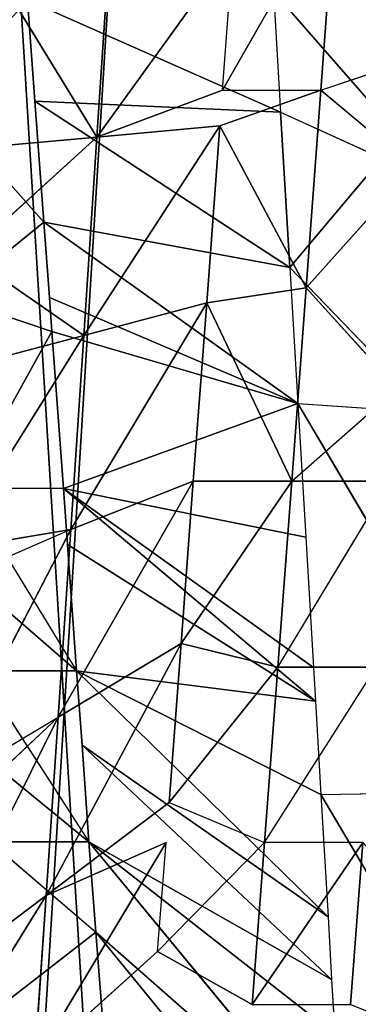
# Model space of a CAD drawing. Extents: x 143 to 263, y -61 to 82.
# Tile 262 of 656: x 156.503 to 156.804, y 71.37 to 72.245. Entities that reach past the tile are written whole.
import ezdxf

# ---------------------------------------------------------------- set-up
doc = ezdxf.new("R2010")
doc.units = 0
doc.header["$LTSCALE"] = 25.4
doc.layers.get('0').update_dxf_attribs({"color": 13, "linetype": 'CONTINUOUS'})

# ---------------------------------------------------------------- blocks, each defined once
blk = doc.blocks.new('ICE-BALL-8126_STL')
at = {"color": 41}
for p, q in [((10.67581, -47.09311, 96.76206), (10.84031, -46.99602, 96.69257)), ((10.05006, -47.09305, 93.36259), (10.01994, -47.00331, 93.36192)), ((10.67581, -47.09311, 96.76206), (10.67453, -47.00569, 96.76253)), ((10.05006, -47.09305, 93.36259), (10.11908, -47.01068, 93.36632)), ((10.22569, -47.10614, 93.37809), (10.11908, -47.01068, 93.36632)), ((10.32844, -47.11356, 96.85505), (10.49324, -47.01633, 96.8195)), ((10.20758, -47.12072, 96.87183), (10.30436, -47.02748, 96.85902)), ((10.22569, -47.10614, 93.37809), (10.31514, -47.02533, 93.39373)), ((10.39762, -47.11903, 93.41295), (10.31514, -47.02533, 93.39373)), ((10.32844, -47.11356, 96.85505), (10.33441, -47.0257, 96.85403)), ((10.56279, -47.13149, 93.46606), (10.39762, -47.03153, 93.41295)), ((10.39762, -47.11903, 93.41295), (10.39762, -47.03153, 93.41295)), ((10.06969, -47.12893, 96.88167), (10.11044, -47.039, 96.87978)), ((10.20758, -47.12072, 96.87183), (10.11044, -47.039, 96.87978)), ((10.20758, -47.12072, 96.87183), (10.11044, -47.039, 96.87978)), ((9.96227, -47.13534, 96.88255), (10.06971, -47.04143, 96.88167)), ((10.71846, -47.14332, 93.5357), (10.56279, -47.04399, 93.46606)), ((10.56279, -47.13149, 93.46606), (10.56279, -47.04399, 93.46606)), ((10.86245, -47.06684, 93.61968), (10.71846, -47.05582, 93.5357)), ((10.86245, -47.06684, 93.61968), (10.71846, -47.05582, 93.5357)), ((10.71846, -47.05582, 93.5357), (10.71846, -47.14332, 93.5357)), ((10.99064, -47.07456, 96.61253), (10.71805, -47.29931, 96.33034)), ((10.99064, -47.07456, 96.61253), (10.71805, -47.29931, 96.33034)), ((11.0721, -47.06935, 96.56174), (10.79816, -47.29331, 96.28618)), ((11.0721, -47.06935, 96.56174), (10.79816, -47.29331, 96.28618)), ((10.99064, -47.07456, 96.61253), (10.79816, -47.29331, 96.28618)), ((10.99064, -47.07456, 96.61253), (10.79816, -47.29331, 96.28618)), ((10.05006, -47.09305, 93.36259), (9.87403, -47.08002, 93.36685)), ((10.05006, -47.09305, 93.36259), (9.87403, -47.08002, 93.36685)), ((10.05006, -47.18055, 93.36259), (9.87403, -47.08002, 93.36685)), ((10.84032, -47.08352, 96.69256), (10.63214, -47.30551, 96.37124)), ((10.84032, -47.08352, 96.69256), (10.63214, -47.30551, 96.37124)), ((10.88905, -47.08068, 96.66845), (10.71805, -47.29931, 96.33034)), ((10.88905, -47.08068, 96.66845), (10.71805, -47.29931, 96.33034)), ((10.71805, -47.29931, 96.33034), (10.84032, -47.08352, 96.69256)), ((10.71805, -47.29931, 96.33034), (10.84032, -47.08352, 96.69256)), ((10.78459, -47.08676, 96.71811), (10.84032, -47.08352, 96.69256)), ((10.84032, -47.08352, 96.69256), (10.88905, -47.08068, 96.66845)), ((10.22569, -47.10614, 93.37809), (10.05006, -47.09305, 93.36259)), ((10.22569, -47.10614, 93.37809), (10.05006, -47.09305, 93.36259)), ((10.08185, -47.18291, 93.36393), (10.05006, -47.09305, 93.36259)), ((10.05006, -47.18055, 93.36259), (10.05006, -47.09305, 93.36259)), ((10.78459, -47.08676, 96.71811), (10.56609, -47.3103, 96.3985)), ((10.78459, -47.08676, 96.71811), (10.56609, -47.3103, 96.3985)), ((10.67581, -47.09311, 96.76206), (10.56609, -47.3103, 96.3985)), ((10.67581, -47.09311, 96.76206), (10.56609, -47.3103, 96.3985)), ((10.59289, -47.09797, 96.7906), (10.67581, -47.09311, 96.76206)), ((10.78459, -47.08676, 96.71811), (10.63214, -47.30551, 96.37124)), ((10.78459, -47.08676, 96.71811), (10.63214, -47.30551, 96.37124)), ((10.67581, -47.09311, 96.76206), (10.78459, -47.08676, 96.71811)), ((10.56317, -47.09972, 96.79982), (10.40404, -47.3221, 96.45119)), ((10.56317, -47.09972, 96.79982), (10.40404, -47.3221, 96.45119)), ((10.44719, -47.10654, 96.83094), (10.56317, -47.09972, 96.79982)), ((10.59289, -47.09797, 96.7906), (10.45375, -47.31847, 96.43708)), ((10.59289, -47.09797, 96.7906), (10.45375, -47.31847, 96.43708)), ((10.56317, -47.09972, 96.79982), (10.59289, -47.09797, 96.7906)), ((10.56609, -47.3103, 96.3985), (10.59289, -47.09797, 96.7906)), ((10.56609, -47.3103, 96.3985), (10.59289, -47.09797, 96.7906)), ((10.08185, -47.18291, 93.36393), (10.22569, -47.10614, 93.37809)), ((10.08185, -47.18291, 93.36393), (10.22569, -47.10614, 93.37809)), ((10.22569, -47.10614, 93.37809), (10.39762, -47.11903, 93.41295)), ((10.2391, -47.19464, 93.3801), (10.22569, -47.10614, 93.37809)), ((10.22569, -47.10614, 93.37809), (10.39762, -47.11903, 93.41295)), ((10.2391, -47.19464, 93.3801), (10.22569, -47.10614, 93.37809)), ((10.32844, -47.11356, 96.85505), (10.44719, -47.10654, 96.83094)), ((10.44719, -47.10654, 96.83094), (10.40404, -47.3221, 96.45119)), ((10.44719, -47.10654, 96.83094), (10.40404, -47.3221, 96.45119)), ((10.16725, -47.33947, 96.49509), (10.32844, -47.11356, 96.85505)), ((10.16725, -47.33947, 96.49509), (10.32844, -47.11356, 96.85505)), ((10.20758, -47.12072, 96.87183), (10.32844, -47.11356, 96.85505)), ((10.23427, -47.33454, 96.48646), (10.32844, -47.11356, 96.85505)), ((10.23427, -47.33454, 96.48646), (10.32844, -47.11356, 96.85505)), ((10.2391, -47.19464, 93.3801), (10.39762, -47.11903, 93.41295)), ((10.2391, -47.19464, 93.3801), (10.39762, -47.11903, 93.41295)), ((10.26463, -47.33231, 96.48158), (10.32844, -47.11356, 96.85505)), ((10.26463, -47.33231, 96.48158), (10.32844, -47.11356, 96.85505)), ((10.40404, -47.3221, 96.45119), (10.32844, -47.11356, 96.85505)), ((10.40404, -47.3221, 96.45119), (10.32844, -47.11356, 96.85505)), ((10.56279, -47.13149, 93.46606), (10.39762, -47.11903, 93.41295)), ((10.39762, -47.20653, 93.41295), (10.39762, -47.11903, 93.41295)), ((10.39762, -47.11903, 93.41295), (10.54187, -47.21741, 93.4582)), ((10.39762, -47.11903, 93.41295), (10.54187, -47.21741, 93.4582)), ((10.56279, -47.13149, 93.46606), (10.39762, -47.11903, 93.41295)), ((10.39762, -47.20653, 93.41295), (10.39762, -47.11903, 93.41295)), ((10.05966, -47.34742, 96.50289), (10.20758, -47.12072, 96.87183)), ((10.05966, -47.34742, 96.50289), (10.20758, -47.12072, 96.87183)), ((10.06969, -47.12893, 96.88167), (10.20758, -47.12072, 96.87183)), ((10.06969, -47.12893, 96.88167), (10.20758, -47.12072, 96.87183)), ((10.16725, -47.33947, 96.49509), (10.20758, -47.12072, 96.87183)), ((10.16725, -47.33947, 96.49509), (10.20758, -47.12072, 96.87183)), ((9.96227, -47.13534, 96.88255), (10.06969, -47.12893, 96.88167)), ((9.9696, -47.35409, 96.50373), (10.06969, -47.12893, 96.88167)), ((9.9696, -47.35409, 96.50373), (10.06969, -47.12893, 96.88167)), ((10.05966, -47.34742, 96.50289), (10.06969, -47.12893, 96.88167)), ((10.05966, -47.34742, 96.50289), (10.06969, -47.12893, 96.88167)), ((10.56279, -47.13149, 93.46606), (10.54187, -47.21741, 93.4582)), ((10.56279, -47.13149, 93.46606), (10.54187, -47.21741, 93.4582)), ((10.56279, -47.13149, 93.46606), (10.71846, -47.14332, 93.5357)), ((10.68319, -47.22813, 93.51811), (10.56279, -47.13149, 93.46606)), ((10.56279, -47.13149, 93.46606), (10.71846, -47.14332, 93.5357)), ((10.68319, -47.22813, 93.51811), (10.56279, -47.13149, 93.46606)), ((10.68319, -47.22813, 93.51811), (10.71846, -47.14332, 93.5357)), ((10.86245, -47.15434, 93.61968), (10.71846, -47.14332, 93.5357)), ((10.71846, -47.14332, 93.5357), (10.81547, -47.23824, 93.59)), ((10.86245, -47.15434, 93.61968), (10.71846, -47.14332, 93.5357)), ((10.86245, -47.15434, 93.61968), (10.81547, -47.23824, 93.59)), ((9.92379, -47.17119, 93.36365), (10.09172, -47.29229, 93.17474)), ((9.92379, -47.17119, 93.36365), (10.09172, -47.29229, 93.17474)), ((10.05006, -47.18055, 93.36259), (9.92379, -47.17119, 93.36365)), ((10.05006, -47.18055, 93.36259), (10.09172, -47.29229, 93.17474)), ((10.2391, -47.19464, 93.3801), (10.08185, -47.18291, 93.36393)), ((10.2391, -47.19464, 93.3801), (10.08185, -47.18291, 93.36393)), ((10.26793, -47.30401, 93.19286), (10.08185, -47.18291, 93.36393)), ((10.26793, -47.30401, 93.19286), (10.08185, -47.18291, 93.36393)), ((10.09172, -47.29229, 93.17474), (10.08185, -47.18291, 93.36393)), ((10.39762, -47.20653, 93.41295), (10.2391, -47.19464, 93.3801)), ((10.2391, -47.19464, 93.3801), (10.26793, -47.30401, 93.19286)), ((10.2391, -47.19464, 93.3801), (10.26793, -47.30401, 93.19286)), ((10.2391, -47.19464, 93.3801), (10.44059, -47.31557, 93.22838)), ((10.2391, -47.19464, 93.3801), (10.44059, -47.31557, 93.22838)), ((10.39762, -47.20653, 93.41295), (10.2391, -47.19464, 93.3801)), ((10.54187, -47.21741, 93.4582), (10.39762, -47.20653, 93.41295)), ((10.39762, -47.20653, 93.41295), (10.44059, -47.31557, 93.22838)), ((10.39762, -47.20653, 93.41295), (10.44059, -47.31557, 93.22838)), ((10.39762, -47.20653, 93.41295), (10.60721, -47.32678, 93.28038)), ((10.39762, -47.20653, 93.41295), (10.60721, -47.32678, 93.28038)), ((10.54187, -47.21741, 93.4582), (10.39762, -47.20653, 93.41295)), ((10.68319, -47.22813, 93.51811), (10.54187, -47.21741, 93.4582)), ((10.68319, -47.22813, 93.51811), (10.54187, -47.21741, 93.4582)), ((10.76557, -47.33751, 93.34752), (10.54187, -47.21741, 93.4582)), ((10.76557, -47.33751, 93.34752), (10.54187, -47.21741, 93.4582)), ((10.60721, -47.32678, 93.28038), (10.54187, -47.21741, 93.4582)), ((10.60721, -47.32678, 93.28038), (10.54187, -47.21741, 93.4582)), ((10.68319, -47.22813, 93.51811), (10.76557, -47.33751, 93.34752)), ((10.81547, -47.23824, 93.59), (10.71846, -47.23082, 93.5357)), ((10.9138, -47.34761, 93.42808), (10.71846, -47.23082, 93.5357)), ((10.9138, -47.34761, 93.42808), (10.71846, -47.23082, 93.5357)), ((10.76557, -47.33751, 93.34752), (10.71846, -47.23082, 93.5357)), ((10.81547, -47.23824, 93.59), (10.9138, -47.34761, 93.42808)), ((10.09172, -47.29229, 93.17474), (9.91461, -47.28057, 93.17442)), ((10.09172, -47.29229, 93.17474), (9.91461, -47.28057, 93.17442)), ((10.09172, -47.29229, 93.17474), (9.93029, -47.39143, 92.98415)), ((10.09172, -47.29229, 93.17474), (9.93029, -47.39143, 92.98415)), ((10.09172, -47.29229, 93.17474), (10.26793, -47.30401, 93.19286)), ((10.19629, -47.40734, 92.99281), (10.09172, -47.29229, 93.17474)), ((10.09172, -47.29229, 93.17474), (10.26793, -47.30401, 93.19286)), ((10.09172, -47.29229, 93.17474), (10.10159, -47.40166, 92.98556)), ((10.09172, -47.29229, 93.17474), (10.10159, -47.40166, 92.98556)), ((10.19629, -47.40734, 92.99281), (10.09172, -47.29229, 93.17474)), ((10.71805, -47.29931, 96.33034), (10.79816, -47.29331, 96.28618)), ((10.71805, -47.38681, 96.33034), (10.79816, -47.29331, 96.28618)), ((10.79816, -47.29331, 96.28618), (10.87827, -47.28691, 96.23561)), ((10.86235, -47.37572, 96.24621), (10.79816, -47.29331, 96.28618)), ((10.56609, -47.3978, 96.3985), (10.71805, -47.29931, 96.33034)), ((10.63214, -47.30551, 96.37124), (10.71805, -47.29931, 96.33034)), ((10.71805, -47.38681, 96.33034), (10.71805, -47.29931, 96.33034)), ((10.19629, -47.40734, 92.99281), (10.26793, -47.30401, 93.19286)), ((10.19629, -47.40734, 92.99281), (10.26793, -47.30401, 93.19286)), ((10.44059, -47.31557, 93.22838), (10.26793, -47.30401, 93.19286)), ((10.29676, -47.41339, 93.00562), (10.26793, -47.30401, 93.19286)), ((10.26793, -47.30401, 93.19286), (10.45866, -47.42316, 93.03762)), ((10.26793, -47.30401, 93.19286), (10.45866, -47.42316, 93.03762)), ((10.44059, -47.31557, 93.22838), (10.26793, -47.30401, 93.19286)), ((10.29676, -47.41339, 93.00562), (10.26793, -47.30401, 93.19286)), ((10.40404, -47.4096, 96.45119), (10.56609, -47.3103, 96.3985)), ((10.45375, -47.31847, 96.43708), (10.56609, -47.3103, 96.3985)), ((10.56609, -47.3103, 96.3985), (10.63214, -47.30551, 96.37124)), ((10.56609, -47.3978, 96.3985), (10.56609, -47.3103, 96.3985)), ((10.40404, -47.3221, 96.45119), (10.45375, -47.31847, 96.43708)), ((10.60721, -47.32678, 93.28038), (10.44059, -47.31557, 93.22838)), ((10.60721, -47.32678, 93.28038), (10.44059, -47.31557, 93.22838)), ((10.67255, -47.43616, 93.10256), (10.44059, -47.31557, 93.22838)), ((10.44059, -47.31557, 93.22838), (10.45866, -47.42316, 93.03762)), ((10.44059, -47.31557, 93.22838), (10.488, -47.42494, 93.04496)), ((10.67255, -47.43616, 93.10256), (10.44059, -47.31557, 93.22838)), ((10.26463, -47.33231, 96.48158), (10.40404, -47.3221, 96.45119)), ((10.26463, -47.33231, 96.48158), (10.40404, -47.3221, 96.45119)), ((10.40404, -47.3221, 96.45119), (10.40404, -47.4096, 96.45119)), ((10.76557, -47.33751, 93.34752), (10.60721, -47.32678, 93.28038)), ((10.76557, -47.33751, 93.34752), (10.60721, -47.32678, 93.28038)), ((10.71246, -47.43859, 93.11772), (10.60721, -47.32678, 93.28038)), ((10.67255, -47.43616, 93.10256), (10.60721, -47.32678, 93.28038)), ((10.16725, -47.33947, 96.49509), (10.23427, -47.33454, 96.48646)), ((10.23427, -47.33454, 96.48646), (10.26463, -47.33231, 96.48158)), ((10.26463, -47.33231, 96.48158), (10.23427, -47.42204, 96.48646)), ((10.40404, -47.4096, 96.45119), (10.26463, -47.33231, 96.48158)), ((10.40404, -47.4096, 96.45119), (10.26463, -47.33231, 96.48158)), ((10.76557, -47.33751, 93.34752), (10.9138, -47.34761, 93.42808)), ((10.95299, -47.45334, 93.23164), (10.76557, -47.33751, 93.34752)), ((10.76557, -47.33751, 93.34752), (10.9138, -47.34761, 93.42808)), ((10.95299, -47.45334, 93.23164), (10.76557, -47.33751, 93.34752)), ((10.84795, -47.44688, 93.17693), (10.76557, -47.33751, 93.34752)), ((10.84795, -47.44688, 93.17693), (10.76557, -47.33751, 93.34752)), ((10.05966, -47.34742, 96.50289), (10.16725, -47.33947, 96.49509)), ((10.16725, -47.33947, 96.49509), (10.05966, -47.43492, 96.50289)), ((10.23427, -47.42204, 96.48646), (10.16725, -47.33947, 96.49509)), ((9.9696, -47.35409, 96.50373), (10.05966, -47.34742, 96.50289))]:
    blk.add_line(p, q, dxfattribs=at)
mesh = blk.add_polyface(dxfattribs=at)
corners = [(23, -45.5517, 117.2876), (0, -47.61319, 112.57052), (23, -47.61319, 112.57052), (0, -45.5517, 117.2876)]
mesh.append_faces([[corners[k] for k in face] for face in [(0, 1, 2), (1, 0, 3)]], dxfattribs={"vtx0": -1, "color": 41})
mesh = blk.add_polyface(dxfattribs=at)
corners = [(23, -47.61319, 77.2953), (0, -45.5517, 72.57822), (23, -45.5517, 72.57822), (0, -47.61319, 77.2953)]
mesh.append_faces([[corners[k] for k in face] for face in [(0, 1, 2), (1, 0, 3)]], dxfattribs={"vtx0": -1, "color": 41})
mesh = blk.add_polyface(dxfattribs=at)
corners = [(0, -47.97406, 84.91157), (21.2, -46.66827, 80.03829), (0, -46.66827, 80.03829), (21.2, -47.97406, 84.91157)]
mesh.append_faces([[corners[k] for k in face] for face in [(0, 1, 2), (1, 0, 3)]], dxfattribs={"vtx0": -1, "color": 41})
mesh = blk.add_polyface(dxfattribs=at)
corners = [(0, -46.66827, 109.82753), (21.2, -47.97406, 104.95425), (0, -47.97406, 104.95425), (21.2, -46.66827, 109.82753)]
mesh.append_faces([[corners[k] for k in face] for face in [(0, 1, 2), (1, 0, 3)]], dxfattribs={"vtx0": -1, "color": 41})
mesh = blk.add_polyface(dxfattribs=at)
corners = [(10.86245, -47.06684, 93.61968), (10.95212, -46.84079, 93.23116), (10.71846, -47.05582, 93.5357)]
mesh.append_faces([[corners[k] for k in face] for face in [(0, 1, 2)]], dxfattribs={"color": 41})
mesh = blk.add_polyface(dxfattribs=at)
corners = [(11.00846, -46.98594, 96.60189), (10.88905, -47.08068, 96.66845), (10.84031, -46.99602, 96.69257)]
mesh.append_faces([[corners[k] for k in face] for face in [(0, 1, 2)]], dxfattribs={"color": 41})
mesh = blk.add_polyface(dxfattribs=at)
corners = [(10.01994, -47.00331, 93.36192), (9.87403, -46.99252, 93.36685), (9.87403, -47.08002, 93.36685)]
mesh.append_faces([[corners[k] for k in face] for face in [(0, 1, 2)]], dxfattribs={"color": 41})
mesh = blk.add_polyface(dxfattribs=at)
corners = [(10.84031, -46.99602, 96.69257), (10.67581, -47.09311, 96.76206), (10.67453, -47.00569, 96.76253)]
mesh.append_faces([[corners[k] for k in face] for face in [(0, 1, 2)]], dxfattribs={"color": 41})
mesh = blk.add_polyface(dxfattribs=at)
corners = [(10.05006, -47.09305, 93.36259), (10.01994, -47.00331, 93.36192), (9.87403, -47.08002, 93.36685)]
mesh.append_faces([[corners[k] for k in face] for face in [(0, 1, 2)]], dxfattribs={"color": 41})
mesh = blk.add_polyface(dxfattribs=at)
corners = [(10.22569, -47.10614, 93.37809), (10.11908, -47.01068, 93.36632), (10.05006, -47.09305, 93.36259)]
mesh.append_faces([[corners[k] for k in face] for face in [(0, 1, 2)]], dxfattribs={"color": 41})
mesh = blk.add_polyface(dxfattribs=at)
corners = [(10.49324, -47.01633, 96.8195), (10.32844, -47.11356, 96.85505), (10.33441, -47.0257, 96.85403)]
mesh.append_faces([[corners[k] for k in face] for face in [(0, 1, 2)]], dxfattribs={"color": 41})
mesh = blk.add_polyface(dxfattribs=at)
corners = [(10.30436, -47.02748, 96.85902), (10.20758, -47.12072, 96.87183), (10.11044, -47.039, 96.87978)]
mesh.append_faces([[corners[k] for k in face] for face in [(0, 1, 2)]], dxfattribs={"color": 41})
mesh = blk.add_polyface(dxfattribs=at)
corners = [(10.39762, -47.11903, 93.41295), (10.31514, -47.02533, 93.39373), (10.22569, -47.10614, 93.37809)]
mesh.append_faces([[corners[k] for k in face] for face in [(0, 1, 2)]], dxfattribs={"color": 41})
mesh = blk.add_polyface(dxfattribs=at)
corners = [(10.56279, -47.13149, 93.46606), (10.39762, -47.03153, 93.41295), (10.39762, -47.11903, 93.41295)]
mesh.append_faces([[corners[k] for k in face] for face in [(0, 1, 2)]], dxfattribs={"color": 41})
mesh = blk.add_polyface(dxfattribs=at)
corners = [(10.20758, -47.12072, 96.87183), (10.06969, -47.12893, 96.88167), (10.11044, -47.039, 96.87978)]
mesh.append_faces([[corners[k] for k in face] for face in [(0, 1, 2)]], dxfattribs={"color": 41})
mesh = blk.add_polyface(dxfattribs=at)
corners = [(10.06971, -47.04143, 96.88167), (9.96227, -47.13534, 96.88255), (9.91432, -47.05071, 96.88103)]
mesh.append_faces([[corners[k] for k in face] for face in [(0, 1, 2)]], dxfattribs={"color": 41})
mesh = blk.add_polyface(dxfattribs=at)
corners = [(10.71846, -47.14332, 93.5357), (10.56279, -47.04399, 93.46606), (10.56279, -47.13149, 93.46606)]
mesh.append_faces([[corners[k] for k in face] for face in [(0, 1, 2)]], dxfattribs={"color": 41})
mesh = blk.add_polyface(dxfattribs=at)
corners = [(10.86245, -47.15434, 93.61968), (10.71846, -47.05582, 93.5357), (10.71846, -47.14332, 93.5357), (10.86245, -47.06684, 93.61968)]
mesh.append_faces([[corners[k] for k in face] for face in [(0, 1, 2), (1, 0, 3)]], dxfattribs={"vtx0": -1, "color": 41})
mesh = blk.add_polyface(dxfattribs=at)
corners = [(10.99064, -47.07456, 96.61253), (10.79816, -47.29331, 96.28618), (10.71805, -47.29931, 96.33034)]
mesh.append_faces([[corners[k] for k in face] for face in [(0, 1, 2)]], dxfattribs={"color": 41})
mesh = blk.add_polyface(dxfattribs=at)
corners = [(10.88905, -47.08068, 96.66845), (10.99064, -47.07456, 96.61253), (10.71805, -47.29931, 96.33034)]
mesh.append_faces([[corners[k] for k in face] for face in [(0, 1, 2)]], dxfattribs={"color": 41})
mesh = blk.add_polyface(dxfattribs=at)
corners = [(11.0721, -47.06935, 96.56174), (10.87827, -47.28691, 96.23561), (10.79816, -47.29331, 96.28618)]
mesh.append_faces([[corners[k] for k in face] for face in [(0, 1, 2)]], dxfattribs={"color": 41})
mesh = blk.add_polyface(dxfattribs=at)
corners = [(10.99064, -47.07456, 96.61253), (11.0721, -47.06935, 96.56174), (10.79816, -47.29331, 96.28618)]
mesh.append_faces([[corners[k] for k in face] for face in [(0, 1, 2)]], dxfattribs={"color": 41})
mesh = blk.add_polyface(dxfattribs=at)
corners = [(10.05006, -47.09305, 93.36259), (9.87403, -47.08002, 93.36685), (10.05006, -47.18055, 93.36259)]
mesh.append_faces([[corners[k] for k in face] for face in [(0, 1, 2)]], dxfattribs={"color": 41})
mesh = blk.add_polyface(dxfattribs=at)
corners = [(10.84032, -47.08352, 96.69256), (10.71805, -47.29931, 96.33034), (10.63214, -47.30551, 96.37124)]
mesh.append_faces([[corners[k] for k in face] for face in [(0, 1, 2)]], dxfattribs={"color": 41})
mesh = blk.add_polyface(dxfattribs=at)
corners = [(10.78459, -47.08676, 96.71811), (10.84032, -47.08352, 96.69256), (10.63214, -47.30551, 96.37124)]
mesh.append_faces([[corners[k] for k in face] for face in [(0, 1, 2)]], dxfattribs={"color": 41})
mesh = blk.add_polyface(dxfattribs=at)
corners = [(10.84032, -47.08352, 96.69256), (10.88905, -47.08068, 96.66845), (10.71805, -47.29931, 96.33034)]
mesh.append_faces([[corners[k] for k in face] for face in [(0, 1, 2)]], dxfattribs={"color": 41})
mesh = blk.add_polyface(dxfattribs=at)
corners = [(10.22569, -47.10614, 93.37809), (10.05006, -47.09305, 93.36259), (10.08185, -47.18291, 93.36393)]
mesh.append_faces([[corners[k] for k in face] for face in [(0, 1, 2)]], dxfattribs={"color": 41})
mesh = blk.add_polyface(dxfattribs=at)
corners = [(10.78459, -47.08676, 96.71811), (10.63214, -47.30551, 96.37124), (10.56609, -47.3103, 96.3985)]
mesh.append_faces([[corners[k] for k in face] for face in [(0, 1, 2)]], dxfattribs={"color": 41})
mesh = blk.add_polyface(dxfattribs=at)
corners = [(10.67581, -47.09311, 96.76206), (10.78459, -47.08676, 96.71811), (10.56609, -47.3103, 96.3985)]
mesh.append_faces([[corners[k] for k in face] for face in [(0, 1, 2)]], dxfattribs={"color": 41})
mesh = blk.add_polyface(dxfattribs=at)
corners = [(10.59289, -47.09797, 96.7906), (10.67581, -47.09311, 96.76206), (10.56609, -47.3103, 96.3985)]
mesh.append_faces([[corners[k] for k in face] for face in [(0, 1, 2)]], dxfattribs={"color": 41})
mesh = blk.add_polyface(dxfattribs=at)
corners = [(10.40404, -47.3221, 96.45119), (10.59289, -47.09797, 96.7906), (10.45375, -47.31847, 96.43708), (10.56317, -47.09972, 96.79982)]
mesh.append_faces([[corners[k] for k in face] for face in [(0, 1, 2), (1, 0, 3)]], dxfattribs={"vtx0": -1, "color": 41})
mesh = blk.add_polyface(dxfattribs=at)
corners = [(10.44719, -47.10654, 96.83094), (10.56317, -47.09972, 96.79982), (10.40404, -47.3221, 96.45119)]
mesh.append_faces([[corners[k] for k in face] for face in [(0, 1, 2)]], dxfattribs={"color": 41})
mesh = blk.add_polyface(dxfattribs=at)
corners = [(10.59289, -47.09797, 96.7906), (10.56609, -47.3103, 96.3985), (10.45375, -47.31847, 96.43708)]
mesh.append_faces([[corners[k] for k in face] for face in [(0, 1, 2)]], dxfattribs={"color": 41})
mesh = blk.add_polyface(dxfattribs=at)
corners = [(10.2391, -47.19464, 93.3801), (10.22569, -47.10614, 93.37809), (10.08185, -47.18291, 93.36393)]
mesh.append_faces([[corners[k] for k in face] for face in [(0, 1, 2)]], dxfattribs={"color": 41})
mesh = blk.add_polyface(dxfattribs=at)
corners = [(10.39762, -47.11903, 93.41295), (10.22569, -47.10614, 93.37809), (10.2391, -47.19464, 93.3801)]
mesh.append_faces([[corners[k] for k in face] for face in [(0, 1, 2)]], dxfattribs={"color": 41})
mesh = blk.add_polyface(dxfattribs=at)
corners = [(10.32844, -47.11356, 96.85505), (10.44719, -47.10654, 96.83094), (10.40404, -47.3221, 96.45119)]
mesh.append_faces([[corners[k] for k in face] for face in [(0, 1, 2)]], dxfattribs={"color": 41})
mesh = blk.add_polyface(dxfattribs=at)
corners = [(10.20758, -47.12072, 96.87183), (10.32844, -47.11356, 96.85505), (10.16725, -47.33947, 96.49509)]
mesh.append_faces([[corners[k] for k in face] for face in [(0, 1, 2)]], dxfattribs={"color": 41})
mesh = blk.add_polyface(dxfattribs=at)
corners = [(10.32844, -47.11356, 96.85505), (10.23427, -47.33454, 96.48646), (10.16725, -47.33947, 96.49509)]
mesh.append_faces([[corners[k] for k in face] for face in [(0, 1, 2)]], dxfattribs={"color": 41})
mesh = blk.add_polyface(dxfattribs=at)
corners = [(10.32844, -47.11356, 96.85505), (10.26463, -47.33231, 96.48158), (10.23427, -47.33454, 96.48646)]
mesh.append_faces([[corners[k] for k in face] for face in [(0, 1, 2)]], dxfattribs={"color": 41})
mesh = blk.add_polyface(dxfattribs=at)
corners = [(10.39762, -47.11903, 93.41295), (10.2391, -47.19464, 93.3801), (10.39762, -47.20653, 93.41295)]
mesh.append_faces([[corners[k] for k in face] for face in [(0, 1, 2)]], dxfattribs={"color": 41})
mesh = blk.add_polyface(dxfattribs=at)
corners = [(10.32844, -47.11356, 96.85505), (10.40404, -47.3221, 96.45119), (10.26463, -47.33231, 96.48158)]
mesh.append_faces([[corners[k] for k in face] for face in [(0, 1, 2)]], dxfattribs={"color": 41})
mesh = blk.add_polyface(dxfattribs=at)
corners = [(10.54187, -47.21741, 93.4582), (10.39762, -47.11903, 93.41295), (10.39762, -47.20653, 93.41295)]
mesh.append_faces([[corners[k] for k in face] for face in [(0, 1, 2)]], dxfattribs={"color": 41})
mesh = blk.add_polyface(dxfattribs=at)
corners = [(10.56279, -47.13149, 93.46606), (10.39762, -47.11903, 93.41295), (10.54187, -47.21741, 93.4582)]
mesh.append_faces([[corners[k] for k in face] for face in [(0, 1, 2)]], dxfattribs={"color": 41})
mesh = blk.add_polyface(dxfattribs=at)
corners = [(10.06969, -47.12893, 96.88167), (10.20758, -47.12072, 96.87183), (10.05966, -47.34742, 96.50289)]
mesh.append_faces([[corners[k] for k in face] for face in [(0, 1, 2)]], dxfattribs={"color": 41})
mesh = blk.add_polyface(dxfattribs=at)
corners = [(10.20758, -47.12072, 96.87183), (10.16725, -47.33947, 96.49509), (10.05966, -47.34742, 96.50289)]
mesh.append_faces([[corners[k] for k in face] for face in [(0, 1, 2)]], dxfattribs={"color": 41})
mesh = blk.add_polyface(dxfattribs=at)
corners = [(9.96227, -47.13534, 96.88255), (10.06969, -47.12893, 96.88167), (9.9696, -47.35409, 96.50373)]
mesh.append_faces([[corners[k] for k in face] for face in [(0, 1, 2)]], dxfattribs={"color": 41})
mesh = blk.add_polyface(dxfattribs=at)
corners = [(10.06969, -47.12893, 96.88167), (10.05966, -47.34742, 96.50289), (9.9696, -47.35409, 96.50373)]
mesh.append_faces([[corners[k] for k in face] for face in [(0, 1, 2)]], dxfattribs={"color": 41})
mesh = blk.add_polyface(dxfattribs=at)
corners = [(10.68319, -47.22813, 93.51811), (10.56279, -47.13149, 93.46606), (10.54187, -47.21741, 93.4582)]
mesh.append_faces([[corners[k] for k in face] for face in [(0, 1, 2)]], dxfattribs={"color": 41})
mesh = blk.add_polyface(dxfattribs=at)
corners = [(10.71846, -47.14332, 93.5357), (10.56279, -47.13149, 93.46606), (10.68319, -47.22813, 93.51811)]
mesh.append_faces([[corners[k] for k in face] for face in [(0, 1, 2)]], dxfattribs={"color": 41})
mesh = blk.add_polyface(dxfattribs=at)
corners = [(10.86245, -47.15434, 93.61968), (10.71846, -47.14332, 93.5357), (10.81547, -47.23824, 93.59)]
mesh.append_faces([[corners[k] for k in face] for face in [(0, 1, 2)]], dxfattribs={"color": 41})
mesh = blk.add_polyface(dxfattribs=at)
corners = [(9.92379, -47.17119, 93.36365), (9.91461, -47.28057, 93.17442), (10.09172, -47.29229, 93.17474)]
mesh.append_faces([[corners[k] for k in face] for face in [(0, 1, 2)]], dxfattribs={"color": 41})
mesh = blk.add_polyface(dxfattribs=at)
corners = [(9.92379, -47.17119, 93.36365), (10.09172, -47.29229, 93.17474), (10.05006, -47.18055, 93.36259)]
mesh.append_faces([[corners[k] for k in face] for face in [(0, 1, 2)]], dxfattribs={"color": 41})
mesh = blk.add_polyface(dxfattribs=at)
corners = [(10.2391, -47.19464, 93.3801), (10.08185, -47.18291, 93.36393), (10.26793, -47.30401, 93.19286)]
mesh.append_faces([[corners[k] for k in face] for face in [(0, 1, 2)]], dxfattribs={"color": 41})
mesh = blk.add_polyface(dxfattribs=at)
corners = [(10.08185, -47.18291, 93.36393), (10.09172, -47.29229, 93.17474), (10.26793, -47.30401, 93.19286)]
mesh.append_faces([[corners[k] for k in face] for face in [(0, 1, 2)]], dxfattribs={"color": 41})
mesh = blk.add_polyface(dxfattribs=at)
corners = [(10.2391, -47.19464, 93.3801), (10.26793, -47.30401, 93.19286), (10.44059, -47.31557, 93.22838)]
mesh.append_faces([[corners[k] for k in face] for face in [(0, 1, 2)]], dxfattribs={"color": 41})
mesh = blk.add_polyface(dxfattribs=at)
corners = [(10.39762, -47.20653, 93.41295), (10.2391, -47.19464, 93.3801), (10.44059, -47.31557, 93.22838)]
mesh.append_faces([[corners[k] for k in face] for face in [(0, 1, 2)]], dxfattribs={"color": 41})
mesh = blk.add_polyface(dxfattribs=at)
corners = [(10.39762, -47.20653, 93.41295), (10.44059, -47.31557, 93.22838), (10.60721, -47.32678, 93.28038)]
mesh.append_faces([[corners[k] for k in face] for face in [(0, 1, 2)]], dxfattribs={"color": 41})
mesh = blk.add_polyface(dxfattribs=at)
corners = [(10.54187, -47.21741, 93.4582), (10.39762, -47.20653, 93.41295), (10.60721, -47.32678, 93.28038)]
mesh.append_faces([[corners[k] for k in face] for face in [(0, 1, 2)]], dxfattribs={"color": 41})
mesh = blk.add_polyface(dxfattribs=at)
corners = [(10.68319, -47.22813, 93.51811), (10.54187, -47.21741, 93.4582), (10.76557, -47.33751, 93.34752)]
mesh.append_faces([[corners[k] for k in face] for face in [(0, 1, 2)]], dxfattribs={"color": 41})
mesh = blk.add_polyface(dxfattribs=at)
corners = [(10.54187, -47.21741, 93.4582), (10.60721, -47.32678, 93.28038), (10.76557, -47.33751, 93.34752)]
mesh.append_faces([[corners[k] for k in face] for face in [(0, 1, 2)]], dxfattribs={"color": 41})
mesh = blk.add_polyface(dxfattribs=at)
corners = [(10.81547, -47.23824, 93.59), (10.71846, -47.23082, 93.5357), (10.9138, -47.34761, 93.42808)]
mesh.append_faces([[corners[k] for k in face] for face in [(0, 1, 2)]], dxfattribs={"color": 41})
mesh = blk.add_polyface(dxfattribs=at)
corners = [(10.71846, -47.23082, 93.5357), (10.76557, -47.33751, 93.34752), (10.9138, -47.34761, 93.42808)]
mesh.append_faces([[corners[k] for k in face] for face in [(0, 1, 2)]], dxfattribs={"color": 41})
mesh = blk.add_polyface(dxfattribs=at)
corners = [(10.99983, -47.36383, 96.14482), (10.86235, -47.37572, 96.24621), (10.99983, -47.27633, 96.14482)]
mesh.append_faces([[corners[k] for k in face] for face in [(0, 1, 2)]], dxfattribs={"color": 41})
mesh = blk.add_polyface(dxfattribs=at)
corners = [(10.09172, -47.29229, 93.17474), (9.91461, -47.28057, 93.17442), (9.93029, -47.39143, 92.98415)]
mesh.append_faces([[corners[k] for k in face] for face in [(0, 1, 2)]], dxfattribs={"color": 41})
mesh = blk.add_polyface(dxfattribs=at)
corners = [(10.09172, -47.29229, 93.17474), (9.93029, -47.39143, 92.98415), (10.10159, -47.40166, 92.98556)]
mesh.append_faces([[corners[k] for k in face] for face in [(0, 1, 2)]], dxfattribs={"color": 41})
mesh = blk.add_polyface(dxfattribs=at)
corners = [(10.26793, -47.30401, 93.19286), (10.09172, -47.29229, 93.17474), (10.19629, -47.40734, 92.99281)]
mesh.append_faces([[corners[k] for k in face] for face in [(0, 1, 2)]], dxfattribs={"color": 41})
mesh = blk.add_polyface(dxfattribs=at)
corners = [(10.09172, -47.29229, 93.17474), (10.10159, -47.40166, 92.98556), (10.19629, -47.40734, 92.99281)]
mesh.append_faces([[corners[k] for k in face] for face in [(0, 1, 2)]], dxfattribs={"color": 41})
mesh = blk.add_polyface(dxfattribs=at)
corners = [(10.86235, -47.37572, 96.24621), (10.71805, -47.38681, 96.33034), (10.79816, -47.29331, 96.28618)]
mesh.append_faces([[corners[k] for k in face] for face in [(0, 1, 2)]], dxfattribs={"color": 41})
mesh = blk.add_polyface(dxfattribs=at)
corners = [(10.71805, -47.29931, 96.33034), (10.56609, -47.4853, 96.3985), (10.56609, -47.3978, 96.3985), (10.71805, -47.38681, 96.33034)]
mesh.append_faces([[corners[k] for k in face] for face in [(0, 1, 2), (1, 0, 3)]], dxfattribs={"vtx0": -1, "color": 41})
mesh = blk.add_polyface(dxfattribs=at)
corners = [(10.26793, -47.30401, 93.19286), (10.19629, -47.40734, 92.99281), (10.29676, -47.41339, 93.00562)]
mesh.append_faces([[corners[k] for k in face] for face in [(0, 1, 2)]], dxfattribs={"color": 41})
mesh = blk.add_polyface(dxfattribs=at)
corners = [(10.26793, -47.30401, 93.19286), (10.29676, -47.41339, 93.00562), (10.45866, -47.42316, 93.03762)]
mesh.append_faces([[corners[k] for k in face] for face in [(0, 1, 2)]], dxfattribs={"color": 41})
mesh = blk.add_polyface(dxfattribs=at)
corners = [(10.44059, -47.31557, 93.22838), (10.26793, -47.30401, 93.19286), (10.45866, -47.42316, 93.03762)]
mesh.append_faces([[corners[k] for k in face] for face in [(0, 1, 2)]], dxfattribs={"color": 41})
mesh = blk.add_polyface(dxfattribs=at)
corners = [(10.56609, -47.3103, 96.3985), (10.40404, -47.4971, 96.45119), (10.40404, -47.4096, 96.45119), (10.56609, -47.3978, 96.3985)]
mesh.append_faces([[corners[k] for k in face] for face in [(0, 1, 2), (1, 0, 3)]], dxfattribs={"vtx0": -1, "color": 41})
mesh = blk.add_polyface(dxfattribs=at)
corners = [(10.60721, -47.32678, 93.28038), (10.44059, -47.31557, 93.22838), (10.67255, -47.43616, 93.10256)]
mesh.append_faces([[corners[k] for k in face] for face in [(0, 1, 2)]], dxfattribs={"color": 41})
mesh = blk.add_polyface(dxfattribs=at)
corners = [(10.44059, -47.31557, 93.22838), (10.488, -47.42494, 93.04496), (10.67255, -47.43616, 93.10256)]
mesh.append_faces([[corners[k] for k in face] for face in [(0, 1, 2)]], dxfattribs={"color": 41})
mesh = blk.add_polyface(dxfattribs=at)
corners = [(10.40404, -47.4096, 96.45119), (10.26463, -47.33231, 96.48158), (10.40404, -47.3221, 96.45119)]
mesh.append_faces([[corners[k] for k in face] for face in [(0, 1, 2)]], dxfattribs={"color": 41})
mesh = blk.add_polyface(dxfattribs=at)
corners = [(10.84795, -47.44688, 93.17693), (10.60721, -47.32678, 93.28038), (10.71246, -47.43859, 93.11772), (10.76557, -47.33751, 93.34752)]
mesh.append_faces([[corners[k] for k in face] for face in [(0, 1, 2), (1, 0, 3)]], dxfattribs={"vtx0": -1, "color": 41})
mesh = blk.add_polyface(dxfattribs=at)
corners = [(10.40404, -47.4096, 96.45119), (10.23427, -47.42204, 96.48646), (10.26463, -47.33231, 96.48158)]
mesh.append_faces([[corners[k] for k in face] for face in [(0, 1, 2)]], dxfattribs={"color": 41})
mesh = blk.add_polyface(dxfattribs=at)
corners = [(10.9138, -47.34761, 93.42808), (10.76557, -47.33751, 93.34752), (10.95299, -47.45334, 93.23164)]
mesh.append_faces([[corners[k] for k in face] for face in [(0, 1, 2)]], dxfattribs={"color": 41})
mesh = blk.add_polyface(dxfattribs=at)
corners = [(10.76557, -47.33751, 93.34752), (10.84795, -47.44688, 93.17693), (10.95299, -47.45334, 93.23164)]
mesh.append_faces([[corners[k] for k in face] for face in [(0, 1, 2)]], dxfattribs={"color": 41})
mesh = blk.add_polyface(dxfattribs=at)
corners = [(10.23427, -47.42204, 96.48646), (10.05966, -47.43492, 96.50289), (10.16725, -47.33947, 96.49509)]
mesh.append_faces([[corners[k] for k in face] for face in [(0, 1, 2)]], dxfattribs={"color": 41})
mesh = blk.add_polyface(dxfattribs=at)
corners = [(10.05966, -47.43492, 96.50289), (9.8834, -47.448, 96.49969), (9.9696, -47.35409, 96.50373)]
mesh.append_faces([[corners[k] for k in face] for face in [(0, 1, 2)]], dxfattribs={"color": 41})

msp = doc.modelspace()

# ---------------------------------------------------------------- block references
at = {"color": 0, "rotation": 270}
msp.add_blockref('ICE-BALL-8126_STL', (203.86356, 82.23263), dxfattribs=at)

doc.saveas('drawing.dxf')
